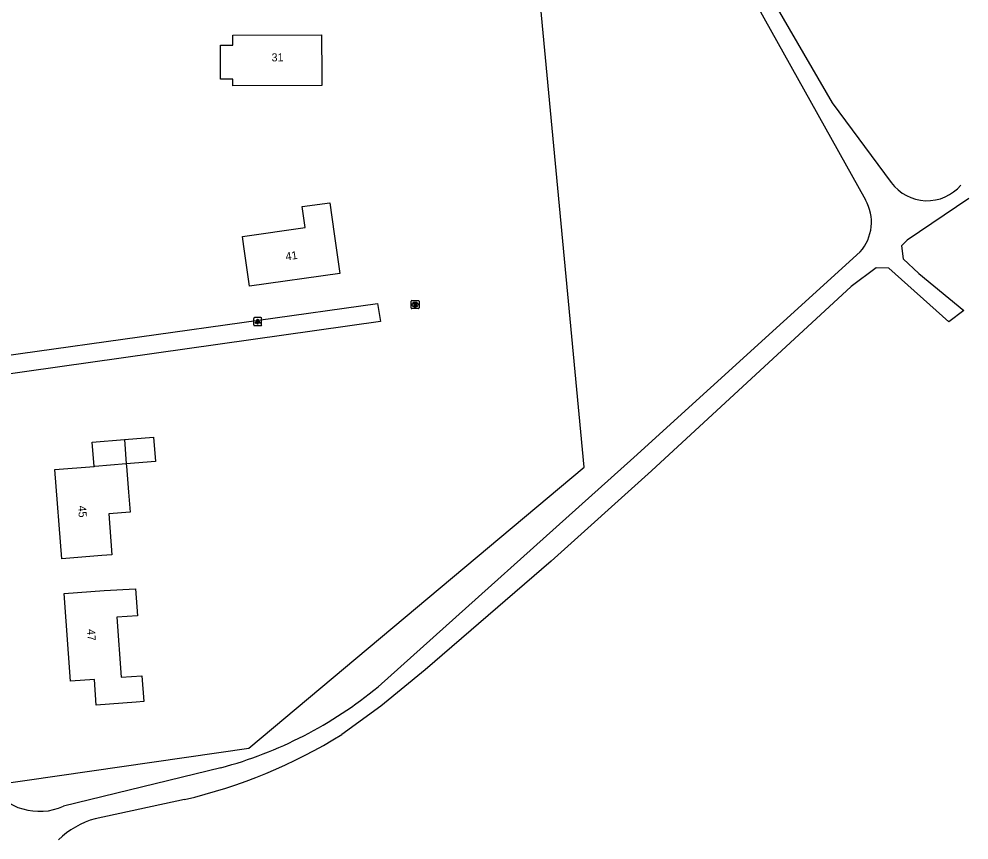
# Model space of a CAD drawing. Extents: x 162675 to 163482, y 379761 to 381227.
# Drawn here: x 163151 to 163269.7, y 380286.8 to 380389.3 of the extents above; entities that cross this region are included whole.
import ezdxf

# ---------------------------------------------------------------- set-up
doc = ezdxf.new("R2010")
doc.units = 0
for name, color, linetype in [('IMGEO_Gemengd_bos', 7, 'Continuous'), ('IMGEO_Grasland_overig', 7, 'Continuous'), ('IMGEO_Groenvoorziening', 7, 'Continuous'), ('IMGEO_Lichtpunt', 7, 'Continuous'), ('IMGEO_Naaldbos', 7, 'Continuous'), ('IMGEO_Pand', 7, 'Continuous'), ('IMGEO_Pand_nummerreeks', 7, 'Continuous'), ('IMGEO_Rioolput', 7, 'Continuous'), ('IMGEO_Voetpad_open', 7, 'Continuous')]:
    doc.layers.add(name, color=color, linetype=linetype)

msp = doc.modelspace()

# ---------------------------------------------------------------- linework, layer by layer
at = {"layer": 'IMGEO_Gemengd_bos'}
msp.add_lwpolyline([(163260, 380368.84), (163252.66, 380378.82), (163240.42, 380399.93), (163216.89, 380441.84), (163215.2, 380445.27), (163212.75, 380451.99), (163211.49, 380457.68), (163210.2, 380475.87), (163208.27, 380489.24), (163207.03, 380495.24), (163206.28, 380500), (163205.44, 380509.62), (163205.39, 380513.18), (163205.95, 380524.36), (163205.91, 380526.29), (163201.66, 380552.04), (163200.17, 380559.39), (163200.14, 380561.97), (163200.92, 380564.51), (163201.25, 380568.83)], dxfattribs=at)
msp.add_arc((163264.46, 380372.11), 5.53, 216.2053, 319.8358, dxfattribs=at)
at = {"layer": 'IMGEO_Grasland_overig'}
for points in [[(163196.86, 380483.51), (163198.11, 380483.43), (163199.41, 380483.11), (163201.99, 380481.81), (163203.33, 380480.66), (163205.48, 380478.39), (163206.39, 380476.92), (163208.11, 380472.53), (163208.94, 380461.91), (163209.47, 380457.14), (163210.47, 380453.21), (163214.63, 380441.38), (163228.53, 380416.72), (163238.11, 380400.13), (163256.76, 380366.68)], [(163256.11, 380360.19), (163227.84, 380334.53), (163195.87, 380305.88)], [(163176.25, 380295.78), (163156.59, 380290.97)]]:
    msp.add_lwpolyline(points, dxfattribs=at)
for centre, radius, start, end in [((163251.95, 380363.89), 5.56, 318.377, 30.1319), ((163162.9, 380345.8), 51.77, 284.9411, 309.5522), ((163153.57, 380297.82), 7.49, 214.0122, 293.7775)]:
    msp.add_arc(centre, radius, start, end, dxfattribs=at)
at = {"layer": 'IMGEO_Groenvoorziening'}
msp.add_lwpolyline([(163147.36, 380293.63), (163147.94, 380293.65), (163179.74, 380298.22), (163221.63, 380333.29), (163216.08, 380392.02), (163204.13, 380392.18)], dxfattribs=at)
at = {"layer": 'IMGEO_Lichtpunt'}
for p, q in [((163180.33, 380351.89), (163180.33, 380351.08)), ((163180.33, 380351.89), (163180.33, 380351.08)), ((163181.24, 380351.99), (163180.43, 380351.99)), ((163181.24, 380351.99), (163180.43, 380351.99)), ((163180.43, 380350.99), (163181.24, 380350.99)), ((163180.43, 380350.99), (163181.24, 380350.99)), ((163181.33, 380351.08), (163181.33, 380351.89)), ((163181.33, 380351.08), (163181.33, 380351.89))]:
    msp.add_line(p, q, dxfattribs=at)
for points in [[(163180.71, 380351.55), (163180.75, 380351.53), (163180.56, 380351.26), (163180.52, 380351.29), (163180.71, 380351.55)], [(163180.81, 380351.51), (163180.86, 380351.51), (163180.86, 380351.18), (163180.81, 380351.18), (163180.81, 380351.51)], [(163180.92, 380351.53), (163180.96, 380351.55), (163181.14, 380351.29), (163181.11, 380351.26), (163180.92, 380351.53)]]:
    msp.add_lwpolyline(points, dxfattribs=at)
msp.add_circle((163180.83, 380351.69), 0.0994, dxfattribs=at)
for centre, start, end in [((163180.43, 380351.89), 90, 180), ((163180.43, 380351.89), 90, 180), ((163180.43, 380351.08), 180, 270), ((163180.43, 380351.08), 180, 270), ((163181.24, 380351.89), 0, 90), ((163181.24, 380351.89), 0, 90), ((163181.24, 380351.08), 270, 0), ((163181.24, 380351.08), 270, 360)]:
    msp.add_arc(centre, 0.0946, start, end, dxfattribs=at)
at = {"layer": 'IMGEO_Naaldbos'}
for points in [[(163269.7, 380366.87), (163261.99, 380361.67), (163261.27, 380360.94), (163261.46, 380359.32), (163263.42, 380357.48), (163269.04, 380352.87), (163267.18, 380351.44), (163259.68, 380358.15), (163258.09, 380358.21), (163254.96, 380355.88), (163230.03, 380332.86), (163217.52, 380321.58), (163201.76, 380307.99), (163196.22, 380303.48), (163191.35, 380299.94)], [(163171.7, 380291.81), (163160.53, 380289.4)]]:
    msp.add_lwpolyline(points, dxfattribs=at)
for centre, radius, start, end in [((163157.02, 380355.06), 64.94, 283.0659, 301.9147), ((163163.35, 380279.24), 10.55, 105.4984, 134.5967)]:
    msp.add_arc(centre, radius, start, end, dxfattribs=at)
at = {"layer": 'IMGEO_Pand'}
for points in [[(163176.2, 380381.75), (163176.18, 380386.01), (163177.73, 380386.01), (163177.73, 380387.24), (163188.81, 380387.28), (163188.83, 380382.28), (163188.83, 380380.98), (163177.71, 380380.94), (163177.71, 380381.76), (163176.2, 380381.75)], [(163189.86, 380366.33), (163190.4, 380362.46), (163191.09, 380357.51), (163179.8, 380355.93), (163179.11, 380360.88), (163178.94, 380362.13), (163186.75, 380363.22), (163186.38, 380365.84), (163189.86, 380366.33)], [(163160.41, 380333.41), (163160.17, 380336.43), (163164.21, 380336.75)], [(163164.21, 380336.75), (163167.82, 380337.04), (163168.06, 380334.02), (163164.42, 380333.73)], [(163164.21, 380336.75), (163164.42, 380333.73)], [(163164.42, 380333.73), (163164.43, 380333.44), (163164.69, 380330.18), (163164.89, 380327.68), (163162.22, 380327.47), (163162.62, 380322.37), (163161.36, 380322.27), (163156.38, 380321.87), (163155.49, 380333.02), (163160.41, 380333.41)], [(163164.42, 380333.73), (163160.47, 380333.41), (163160.41, 380333.41)], [(163166.59, 380304.03), (163165.66, 380303.97), (163160.67, 380303.6), (163160.44, 380306.8), (163157.46, 380306.58), (163156.66, 380317.53), (163161.65, 380317.9), (163165.56, 380318.11), (163165.8, 380314.75), (163163.23, 380314.56), (163163.78, 380307.08), (163166.35, 380307.26), (163166.59, 380304.03)]]:
    msp.add_lwpolyline(points, dxfattribs=at)
at = {"layer": 'IMGEO_Rioolput'}
for p, q in [((163200, 380353.19), (163200, 380354.04)), ((163200.07, 380354.12), (163200.93, 380354.12)), ((163200.49, 380353.89), (163200.51, 380353.89)), ((163201, 380354.04), (163201, 380353.19)), ((163200.93, 380353.11), (163200.07, 380353.11)), ((163200.51, 380353.34), (163200.48, 380353.34))]:
    msp.add_line(p, q, dxfattribs=at)
for points in [[(163200, 380353.19), (163200, 380354.04)], [(163200.07, 380354.12), (163200.93, 380354.12)], [(163200.59, 380353.81), (163200.34, 380353.81), (163200.34, 380353.41)], [(163200.34, 380353.41), (163200.46, 380353.41), (163200.46, 380353.58), (163200.47, 380353.58)], [(163200.51, 380353.73), (163200.46, 380353.73), (163200.46, 380353.65)], [(163200.46, 380353.65), (163200.51, 380353.65)], [(163200.52, 380353.55), (163200.59, 380353.41), (163200.73, 380353.41), (163200.66, 380353.54)], [(163201, 380354.04), (163201, 380353.19)], [(163200.93, 380353.11), (163200.07, 380353.11)]]:
    msp.add_lwpolyline(points, dxfattribs=at)
for centre, radius, start, end in [((163200.08, 380354.04), 0.0765, 91.552, 178.448), ((163200.08, 380354.04), 0.0765, 91.552, 178.448), ((163200.47, 380353.52), 0.0533, 26.0293, 88.6989), ((163200.52, 380353.64), 0.0964, 77.0061, 93.1865), ((163200.5, 380353.84), 0.19, 274.7715, 282.9687), ((163200.53, 380353.69), 0.0378, 276.6634, 79.6772), ((163200.59, 380353.7), 0.109, 350.3612, 89.416), ((163200.59, 380353.7), 0.112, 277.5842, 350.9817), ((163200.57, 380353.49), 0.108, 29.5134, 73.7905), ((163200.92, 380354.04), 0.0765, 1.552, 88.448), ((163200.92, 380354.04), 0.0765, 1.552, 88.448), ((163200.08, 380353.19), 0.0765, 181.552, 268.448), ((163200.08, 380353.19), 0.0765, 181.552, 268.448), ((163200.92, 380353.19), 0.0765, 271.552, 358.448), ((163200.92, 380353.19), 0.0765, 271.552, 358.448)]:
    msp.add_arc(centre, radius, start, end, dxfattribs=at)
for centre, major_axis, ratio, start_param, end_param in [((163200.49, 380353.61), (-0.387, 0.002), 0.722429, 4.712389, 7.853982), ((163200.51, 380353.61), (-0.39, 0.002), 0.717154, 1.570796, 4.712389)]:
    msp.add_ellipse(centre, major_axis=major_axis, ratio=ratio, start_param=start_param, end_param=end_param, dxfattribs=at)
at = {"layer": 'IMGEO_Voetpad_open'}
msp.add_lwpolyline([(163147.69, 380347.02), (163151.22, 380347.51), (163195.8, 380353.73), (163196.18, 380351.49), (163147.85, 380344.67)], dxfattribs=at)

# ---------------------------------------------------------------- texts
at = {"layer": 'IMGEO_Pand_nummerreeks'}
for s, rotation, p in [('31', 0.1965, (163182.57, 380383.98)), ('41', 7.9773, (163184.39, 380359.12)), ('45', 274.5433, (163158.38, 380328.47)), ('47', 274.1562, (163159.51, 380313.06))]:
    msp.add_text(s, height=1, rotation=rotation, dxfattribs=at).set_placement(p)

doc.saveas('drawing.dxf')
